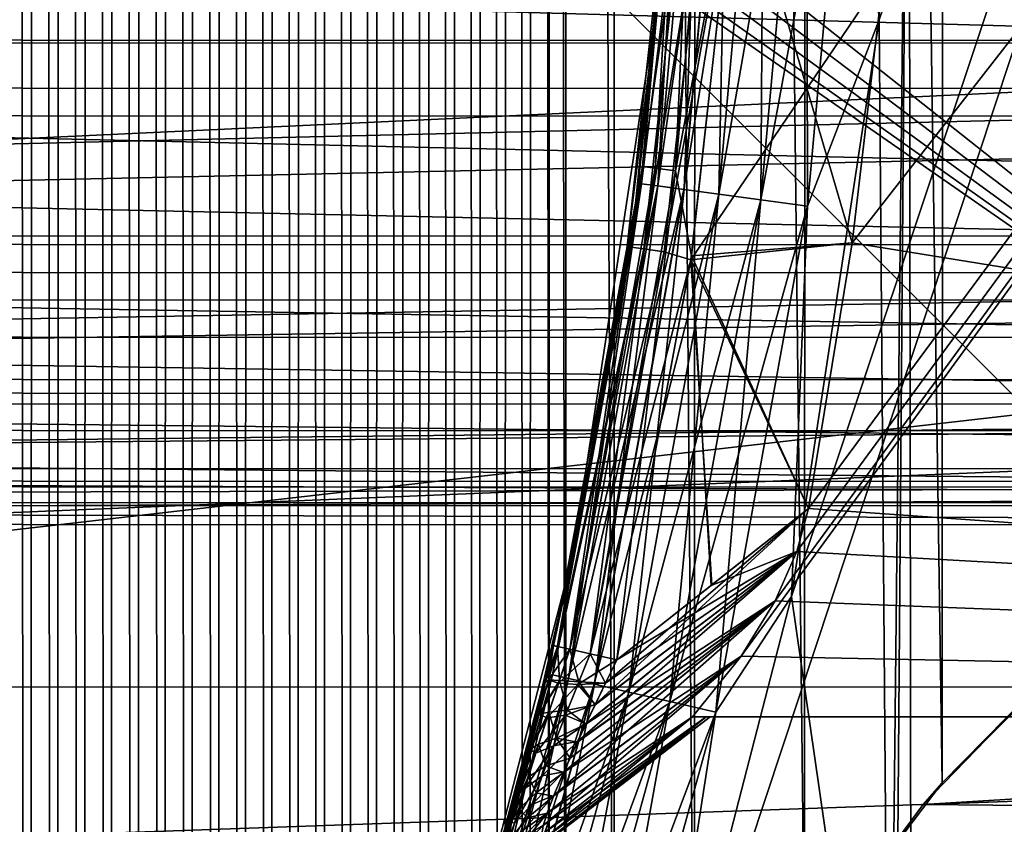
# Model space of a CAD drawing. Header units: metres. Extents: x -205 to 205, y -104 to 104.
# Tile 318 of 656: x -65.51 to -61.08, y -20.45 to -16.84. Entities that reach past the tile are written whole.
import ezdxf

# ---------------------------------------------------------------- set-up
doc = ezdxf.new("R2010")
doc.units = ezdxf.units.M
doc.layers.add('solid_01_2-CONSUMER_EHM_BOX_SW0001', color=7, linetype='CONTINUOUS')

msp = doc.modelspace()

# ---------------------------------------------------------------- linework, layer by layer
at = {"layer": 'solid_01_2-CONSUMER_EHM_BOX_SW0001'}
for points in [[(-200.010849, -74.958488), (-200.010773, 75.041512), (-0.010778, 75.04142)], [(-0.010849, -74.95858), (-200.010849, -74.958488), (-0.010778, 75.04142)], [(-63.227314, -57.825661, 1.5), (-63.18972, 57.924801, 1.5), (-63.302124, 57.875645, 1.5)], [(-63.130272, -24.958551, 1.5), (-63.18972, 57.924801, 1.5), (-63.227314, -57.825661, 1.5)], [(-63.130272, -24.958551, 1.5), (-63.130245, 25.041449, 1.5), (-63.18972, 57.924801, 1.5)], [(-63.339794, -57.777302, 1.5), (-63.302124, 57.875645, 1.5), (-63.41605, 57.828674, 1.5)], [(-63.339794, -57.777302, 1.5), (-63.227314, -57.825661, 1.5), (-63.302124, 57.875645, 1.5)], [(-63.453678, -57.731083, 1.5), (-63.41605, 57.828674, 1.5), (-63.531235, 57.783974, 1.5)], [(-63.453678, -57.731083, 1.5), (-63.339794, -57.777302, 1.5), (-63.41605, 57.828674, 1.5)], [(-63.568714, -57.687134, 1.5), (-63.531235, 57.783974, 1.5), (-63.64743, 57.74165, 1.5)], [(-63.568714, -57.687134, 1.5), (-63.453678, -57.731083, 1.5), (-63.531235, 57.783974, 1.5)], [(-63.684654, -57.645576, 1.5), (-63.64743, 57.74165, 1.5), (-63.764381, 57.701786, 1.5)], [(-63.684654, -57.645576, 1.5), (-63.568714, -57.687134, 1.5), (-63.64743, 57.74165, 1.5)], [(-63.801247, -57.606537, 1.5), (-63.764381, 57.701786, 1.5), (-63.881828, 57.664486, 1.5)], [(-63.801247, -57.606537, 1.5), (-63.684654, -57.645576, 1.5), (-63.764381, 57.701786, 1.5)], [(-63.91824, -57.570145, 1.5), (-63.881828, 57.664486, 1.5), (-63.999519, 57.629837, 1.5)], [(-63.91824, -57.570145, 1.5), (-63.801247, -57.606537, 1.5), (-63.881828, 57.664486, 1.5)], [(-64.152428, -57.505802, 1.5), (-64.117195, 57.597942, 1.5), (-64.234612, 57.56889, 1.5)], [(-64.152428, -57.505802, 1.5), (-64.035385, -57.536526, 1.5), (-64.117195, 57.597942, 1.5)], [(-64.035385, -57.536526, 1.5), (-63.999519, 57.629837, 1.5), (-64.117195, 57.597942, 1.5)], [(-64.035385, -57.536526, 1.5), (-63.91824, -57.570145, 1.5), (-63.999519, 57.629837, 1.5)], [(-64.269905, -57.47784, 1.5), (-64.234612, 57.56889, 1.5), (-64.352173, 57.542591, 1.5)], [(-64.269905, -57.47784, 1.5), (-64.152428, -57.505802, 1.5), (-64.234612, 57.56889, 1.5)], [(-64.507759, -57.429543, 1.5), (-64.470413, 57.518883, 1.5), (-64.589233, 57.497772, 1.5)], [(-64.507759, -57.429543, 1.5), (-64.388405, -57.452415, 1.5), (-64.470413, 57.518883, 1.5)], [(-64.388405, -57.452415, 1.5), (-64.352173, 57.542591, 1.5), (-64.470413, 57.518883, 1.5)], [(-64.388405, -57.452415, 1.5), (-64.269905, -57.47784, 1.5), (-64.352173, 57.542591, 1.5)], [(-64.869217, -57.376293, 1.5), (-64.828217, 57.463322, 1.5), (-64.948174, 57.449982, 1.5)], [(-64.869217, -57.376293, 1.5), (-64.748329, -57.391476, 1.5), (-64.828217, 57.463322, 1.5)], [(-64.748329, -57.391476, 1.5), (-64.708534, 57.479252, 1.5), (-64.828217, 57.463322, 1.5)], [(-64.748329, -57.391476, 1.5), (-64.627785, -57.409229, 1.5), (-64.708534, 57.479252, 1.5)], [(-64.627785, -57.409229, 1.5), (-64.589233, 57.497772, 1.5), (-64.708534, 57.479252, 1.5)], [(-64.627785, -57.409229, 1.5), (-64.507759, -57.429543, 1.5), (-64.589233, 57.497772, 1.5)], [(-65.592758, -57.339626, 1.5), (-65.47287, -57.339233, 1.5), (-65.548759, 57.422134, 1.5)], [(-65.47287, -57.339233, 1.5), (-65.428864, 57.422527, 1.5), (-65.548759, 57.422134, 1.5)], [(-65.47287, -57.339233, 1.5), (-65.352806, -57.341442, 1.5), (-65.428864, 57.422527, 1.5)], [(-65.352806, -57.341442, 1.5), (-65.308762, 57.425507, 1.5), (-65.428864, 57.422527, 1.5)], [(-65.352806, -57.341442, 1.5), (-65.232239, -57.34626, 1.5), (-65.308762, 57.425507, 1.5)], [(-65.232239, -57.34626, 1.5), (-65.188545, 57.431076, 1.5), (-65.308762, 57.425507, 1.5)], [(-65.232239, -57.34626, 1.5), (-65.111343, -57.35368, 1.5), (-65.188545, 57.431076, 1.5)], [(-65.111343, -57.35368, 1.5), (-65.068321, 57.439236, 1.5), (-65.188545, 57.431076, 1.5)], [(-65.111343, -57.35368, 1.5), (-64.99028, -57.363693, 1.5), (-65.068321, 57.439236, 1.5)], [(-64.99028, -57.363693, 1.5), (-64.948174, 57.449982, 1.5), (-65.068321, 57.439236, 1.5)], [(-64.99028, -57.363693, 1.5), (-64.869217, -57.376293, 1.5), (-64.948174, 57.449982, 1.5)], [(-43.000031, 37.541439, 75), (-62.041512, -19.42688, 75), (-62.692566, -21.952003, 75)], [(-43.000031, 37.541439, 75), (-62.692566, -21.952003, 75), (-43.000065, -37.458561, 75)], [(-43.000031, 37.541439, 75), (-61.647285, -16.835539, 75), (-62.041512, -19.42688, 75)], [(-63.130272, -24.958551, 1.5), (-63.05542, -23.931942, 1.5), (-63.130245, 25.041449, 1.5)], [(-63.05542, -23.931942, 1.5), (-63.055607, 24.013735, 1.5), (-63.130245, 25.041449, 1.5)], [(-62.837341, -22.938663, 1.5), (-62.835201, 23.015438, 1.5), (-63.055607, 24.013735, 1.5)], [(-63.05542, -23.931942, 1.5), (-62.837341, -22.938663, 1.5), (-63.055607, 24.013735, 1.5)], [(-62.837341, -22.938663, 1.5), (-62.476864, -21.98097, 1.5), (-62.835201, 23.015438, 1.5)], [(-62.476864, -21.98097, 1.5), (-62.470062, 22.049438, 1.5), (-62.835201, 23.015438, 1.5)], [(-62.476864, -21.98097, 1.5), (-61.981823, -21.082998, 1.5), (-62.470062, 22.049438, 1.5)], [(-61.981823, -21.082998, 1.5), (-61.970566, 21.148445, 1.5), (-62.470062, 22.049438, 1.5)], [(-61.981823, -21.082998, 1.5), (-61.36377, -20.264397, 1.5), (-61.970566, 21.148445, 1.5)], [(-61.36377, -20.264397, 1.5), (-61.348083, 20.32946, 1.5), (-61.970566, 21.148445, 1.5)], [(-61.36377, -20.264397, 1.5), (-60.631634, -19.542505, 1.5), (-61.348083, 20.32946, 1.5)], [(-60.631634, -19.542505, 1.5), (-60.611584, 19.608427, 1.5), (-61.348083, 20.32946, 1.5)], [(-61.502621, -22.033875, 63.099998), (-61.51395, -14.217742, 63.099998), (-47.099728, 3.032924, 63.099998)], [(-61.383518, -21.844326, 63.099998), (-61.502621, -22.033875, 63.099998), (-47.099728, 3.032924, 63.099998)], [(-61.225014, -21.685841, 63.099998), (-61.383518, -21.844326, 63.099998), (-47.099728, 3.032924, 63.099998)], [(-61.035446, -21.566769, 63.099998), (-61.225014, -21.685841, 63.099998), (-47.099728, 3.032924, 63.099998)], [(-63.508884, -16.058205, 71.699997), (-60.687866, -18.879829, 71.699997), (-58.600155, -0.965839, 71.699997)], [(-62.266602, -19.6961, 66.099998), (-48.601486, -19.968649, 66.099998), (-48.600121, -0.968648, 66.099998)], [(-62.11388, -19.447088, 66.099998), (-62.266602, -19.6961, 66.099998), (-48.600121, -0.968648, 66.099998)], [(-62.016598, -19.225304, 66.099998), (-62.11388, -19.447088, 66.099998), (-48.600121, -0.968648, 66.099998)], [(-62.016598, -19.225304, 66.099998), (-48.600121, -0.968648, 66.099998), (-61.964027, -19.032625, 66.099998)], [(-61.964027, -19.032625, 66.099998), (-48.600121, -0.968648, 66.099998), (-61.767502, -17.838045, 66.099998)], [(-61.767502, -17.838045, 66.099998), (-48.600121, -0.968648, 66.099998), (-61.626801, -16.635656, 66.099998)], [(-61.600658, -8.467714, 72), (-61.600121, -0.967714, 72), (-48.601486, -19.968649, 72)], [(-61.600121, -0.967714, 72), (-48.600121, -0.968648, 72), (-48.601486, -19.968649, 72)], [(-61.400963, -8.487901, 66.400002), (-61.400154, -0.965539, 66.400002), (-58.602146, -19.465839, 66.400002)], [(-61.400154, -0.965539, 66.400002), (-58.600155, -0.965839, 66.400002), (-58.602146, -19.465839, 66.400002)], [(-48.601486, -19.968649, 72), (-62.265823, -8.739235, 72), (-62.485283, -8.46765, 72)], [(-61.600658, -8.467714, 72), (-48.601486, -19.968649, 72), (-62.485283, -8.46765, 72)], [(-61.969093, -9.147712, 66.400002), (-61.400963, -8.487901, 66.400002), (-58.602146, -19.465839, 66.400002)], [(-48.601486, -19.968649, 72), (-62.113129, -8.988259, 72), (-62.265823, -8.739235, 72)], [(-48.601486, -19.968649, 72), (-62.015858, -9.210055, 72), (-62.113129, -8.988259, 72)], [(-61.969093, -9.147712, 66.400002), (-58.602146, -19.465839, 66.400002), (-62.483761, -9.917044, 66.400002)], [(-48.601486, -19.968649, 72), (-61.963333, -9.402755, 72), (-62.015858, -9.210055, 72)], [(-48.601486, -19.968649, 72), (-61.766979, -10.597362, 72), (-61.963333, -9.402755, 72)], [(-62.483761, -9.917044, 66.400002), (-58.602146, -19.465839, 66.400002), (-62.727322, -10.36017, 66.400002)], [(-62.727322, -10.36017, 66.400002), (-58.602146, -19.465839, 66.400002), (-62.962978, -10.853501, 66.400002)], [(-48.601486, -19.968649, 72), (-61.626453, -11.799767, 72), (-61.766979, -10.597362, 72)], [(-62.962978, -10.853501, 66.400002), (-58.602146, -19.465839, 66.400002), (-63.18972, -11.404628, 66.400002)], [(-63.18972, -11.404628, 66.400002), (-58.602146, -19.465839, 66.400002), (-63.405987, -12.021456, 66.400002)], [(-48.601486, -19.968649, 72), (-61.542049, -13.00741, 72), (-61.626453, -11.799767, 72)], [(-63.405987, -12.021456, 66.400002), (-58.602146, -19.465839, 66.400002), (-63.610451, -12.713287, 66.400002)], [(-63.610451, -12.713287, 66.400002), (-58.602146, -19.465839, 66.400002), (-63.801502, -13.487643, 66.400002)], [(-48.601486, -19.968649, 72), (-61.51395, -14.217721, 72), (-61.542049, -13.00741, 72)], [(-63.801701, -15.351067, 66.400002), (-63.801502, -13.487643, 66.400002), (-58.602146, -19.465839, 66.400002)], [(-61.761959, -15.372782, 63.124962), (-61.51395, -14.217742, 63.099998), (-61.647289, -16.835575, 63.099998)], [(-61.601665, -22.467714, 63.099998), (-61.647289, -16.835575, 63.099998), (-61.51395, -14.217742, 63.099998)], [(-61.57655, -22.245079, 63.099998), (-61.601665, -22.467714, 63.099998), (-61.51395, -14.217742, 63.099998)], [(-61.502621, -22.033875, 63.099998), (-61.57655, -22.245079, 63.099998), (-61.51395, -14.217742, 63.099998)], [(-48.601486, -19.968649, 72), (-61.542221, -15.428027, 72), (-61.51395, -14.217721, 72)], [(-62.518883, -15.313091, 73.219505), (-62.710693, -17.495449, 73.219505), (-62.58065, -16.040834, 73.414215)], [(-62.65427, -17.502851, 73.031708), (-62.710693, -17.495449, 73.219505), (-62.518883, -15.313091, 73.219505)], [(-62.462029, -15.315543, 73.031708), (-62.65427, -17.502851, 73.031708), (-62.518883, -15.313091, 73.219505)], [(-62.462029, -15.315543, 73.031708), (-62.56258, -17.514957, 72.858643), (-62.65427, -17.502851, 73.031708)], [(-62.462029, -15.315543, 73.031708), (-62.369633, -15.319588, 72.858643), (-62.56258, -17.514957, 72.858643)], [(-63.78249, -15.546234, 66.400002), (-63.801701, -15.351067, 66.400002), (-58.602146, -19.465839, 66.400002)], [(-62.715282, -17.572624, 74.221428), (-62.514343, -15.338981, 74.221428), (-62.641167, -16.734707, 74)], [(-62.440598, -15.342294, 74.433075), (-62.514343, -15.338981, 74.221428), (-62.715282, -17.572624, 74.221428)], [(-62.642132, -17.582527, 74.433075), (-62.440598, -15.342294, 74.433075), (-62.715282, -17.572624, 74.221428)], [(-62.514233, -15.338985, 63.878086), (-62.715202, -17.572636, 63.878208), (-62.641167, -16.734707, 64.099998)], [(-62.641972, -17.582548, 63.666588), (-62.715202, -17.572636, 63.878208), (-62.514233, -15.338985, 63.878086)], [(-62.321613, -15.347639, 74.622963), (-62.440598, -15.342294, 74.433075), (-62.642132, -17.582527, 74.433075)], [(-62.524101, -17.598503, 74.622963), (-62.321613, -15.347639, 74.622963), (-62.642132, -17.582527, 74.433075)], [(-62.440384, -15.342303, 63.666477), (-62.641972, -17.582548, 63.666588), (-62.514233, -15.338985, 63.878086)], [(-62.523872, -17.598534, 63.476746), (-62.641972, -17.582548, 63.666588), (-62.440384, -15.342303, 63.666477)], [(-62.56258, -17.514957, 72.858643), (-62.369633, -15.319588, 72.858643), (-62.28854, -16.062216, 72.707108)], [(-62.163361, -15.354749, 74.781555), (-62.321613, -15.347639, 74.622963), (-62.524101, -17.598503, 74.622963)], [(-62.367123, -17.619751, 74.781555), (-62.163361, -15.354749, 74.781555), (-62.524101, -17.598503, 74.622963)], [(-62.321301, -15.347653, 63.476646), (-62.523872, -17.598534, 63.476746), (-62.440384, -15.342303, 63.666477)], [(-62.366833, -17.619791, 63.318214), (-62.523872, -17.598534, 63.476746), (-62.321301, -15.347653, 63.476646)], [(-61.973797, -15.363265, 74.900871), (-62.163361, -15.354749, 74.781555), (-62.367123, -17.619751, 74.781555)], [(-62.162971, -15.354767, 63.318138), (-62.366833, -17.619791, 63.318214), (-62.321301, -15.347653, 63.476646)], [(-62.178749, -17.64525, 63.198967), (-62.366833, -17.619791, 63.318214), (-62.162971, -15.354767, 63.318138)], [(-61.973351, -15.363285, 63.198914), (-62.178749, -17.64525, 63.198967), (-62.162971, -15.354767, 63.318138)], [(-62.179085, -17.645205, 74.900871), (-61.973797, -15.363265, 74.900871), (-62.367123, -17.619751, 74.781555)], [(-62.179085, -17.645205, 74.900871), (-61.762447, -15.372761, 74.97493), (-61.973797, -15.363265, 74.900871)], [(-62.179085, -17.645205, 74.900871), (-61.969429, -17.673584, 74.97493), (-61.762447, -15.372761, 74.97493)], [(-61.973351, -15.363285, 63.198914), (-61.96907, -17.673634, 63.124989), (-62.178749, -17.64525, 63.198967)], [(-61.973351, -15.363285, 63.198914), (-61.761959, -15.372782, 63.124962), (-61.96907, -17.673634, 63.124989)], [(-61.762447, -15.372761, 74.97493), (-61.969429, -17.673584, 74.97493), (-61.647285, -16.835539, 75)], [(-61.96907, -17.673634, 63.124989), (-61.761959, -15.372782, 63.124962), (-61.647289, -16.835575, 63.099998)], [(-48.601486, -19.968649, 72), (-61.626801, -16.635658, 72), (-61.542221, -15.428027, 72)], [(-63.725613, -15.733755, 66.400002), (-63.78249, -15.546234, 66.400002), (-58.602146, -19.465839, 66.400002)], [(-63.63327, -15.906589, 66.400002), (-63.725613, -15.733755, 66.400002), (-58.602146, -19.465839, 66.400002)], [(-46.502598, -16.930592, 13.29346), (-84.502602, -16.925159, 13.293474), (-84.502441, -15.821505, 11.354096)], [(-46.502441, -15.826937, 11.354085), (-46.502598, -16.930592, 13.29346), (-84.502441, -15.821505, 11.354096)], [(-63.508884, -16.058205, 66.400002), (-63.63327, -15.906589, 66.400002), (-58.602146, -19.465839, 66.400002)], [(-60.687866, -18.879829, 66.400002), (-63.508884, -16.058205, 66.400002), (-58.602146, -19.465839, 66.400002)], [(-60.687866, -18.879829, 71.699997), (-63.508884, -16.058205, 66.400002), (-60.687866, -18.879829, 66.400002)], [(-63.508884, -16.058205, 71.699997), (-63.508884, -16.058205, 66.400002), (-60.687866, -18.879829, 71.699997)], [(-62.780209, -17.854824, 64.685875), (-62.580669, -16.041107, 64.685875), (-62.641167, -16.734707, 64.099998)], [(-62.761353, -17.857063, 64.879364), (-62.580669, -16.041107, 64.685875), (-62.780209, -17.854824, 64.685875)], [(-62.710693, -17.495449, 73.219505), (-62.780132, -17.854303, 73.414215), (-62.58065, -16.040834, 73.414215)], [(-62.641167, -16.734707, 74), (-62.58065, -16.040834, 73.414215), (-62.780132, -17.854303, 73.414215)], [(-62.761353, -17.857063, 64.879364), (-62.561672, -16.042223, 64.879608), (-62.580669, -16.041107, 64.685875)], [(-62.504601, -16.0464, 65.068672), (-62.561672, -16.042223, 64.879608), (-62.761353, -17.857063, 64.879364)], [(-62.704662, -17.865402, 65.068748), (-62.504601, -16.0464, 65.068672), (-62.761353, -17.857063, 64.879364)], [(-62.704662, -17.865402, 65.068748), (-62.412487, -16.053143, 65.24144), (-62.504601, -16.0464, 65.068672)], [(-62.704662, -17.865402, 65.068748), (-62.613316, -17.878841, 65.24144), (-62.412487, -16.053143, 65.24144)], [(-62.412487, -16.053143, 65.24144), (-62.613316, -17.878841, 65.24144), (-62.29113, -16.098421, 65.392982)], [(-62.56258, -17.514957, 72.858643), (-62.28854, -16.062216, 72.707108), (-62.49036, -17.896929, 72.707108)], [(-62.49036, -17.896929, 72.707108), (-62.28854, -16.062216, 72.707108), (-61.767498, -17.838043, 72)], [(-62.28854, -16.062216, 72.707108), (-61.626801, -16.635658, 72), (-61.767498, -17.838043, 72)], [(-46.50248, -16.090988, 32.527206), (-84.50248, -16.085531, 32.527237), (-84.502632, -17.140503, 30.560871)], [(-46.502632, -17.145954, 30.560848), (-46.50248, -16.090988, 32.527206), (-84.502632, -17.140503, 30.560871)], [(-62.613316, -17.878841, 65.24144), (-62.492924, -17.914892, 65.392982), (-62.29113, -16.098421, 65.392982)], [(-61.626801, -16.635656, 66.099998), (-62.29113, -16.098421, 65.392982), (-62.492924, -17.914892, 65.392982)], [(-46.502647, -17.270412, 30.530209), (-84.502647, -17.264973, 30.530209), (-84.502495, -16.20669, 32.520519)], [(-46.502647, -17.270412, 30.530209), (-84.502495, -16.20669, 32.520519), (-46.502499, -16.21213, 32.520519)], [(-46.502537, -16.479105, 39.992821), (-84.502533, -16.473665, 39.992821), (-84.502792, -18.259661, 38.060158)], [(-46.502537, -16.479105, 39.992821), (-84.502792, -18.259661, 38.060158), (-46.502792, -18.265099, 38.060158)], [(-61.767502, -17.838045, 66.099998), (-61.626801, -16.635656, 66.099998), (-62.492924, -17.914892, 65.392982)], [(-48.601486, -19.968649, 72), (-61.767498, -17.838043, 72), (-61.626801, -16.635658, 72)], [(-63.02116, -19.226164, 74), (-62.641167, -16.734707, 74), (-62.780132, -17.854303, 73.414215)], [(-62.715282, -17.572624, 74.221428), (-62.641167, -16.734707, 74), (-63.02116, -19.226164, 74)], [(-62.780209, -17.854824, 64.685875), (-62.641167, -16.734707, 64.099998), (-63.02116, -19.226164, 64.099998)], [(-62.715202, -17.572636, 63.878208), (-63.02116, -19.226164, 64.099998), (-62.641167, -16.734707, 64.099998)], [(-61.601665, -22.467714, 63.099998), (-62.041515, -19.426908, 63.099998), (-61.647289, -16.835575, 63.099998)], [(-61.96907, -17.673634, 63.124989), (-61.647289, -16.835575, 63.099998), (-62.041515, -19.426908, 63.099998)], [(-61.969429, -17.673584, 74.97493), (-62.041512, -19.42688, 75), (-61.647285, -16.835539, 75)], [(-46.502602, -16.943045, 13.0955), (-84.503227, -21.306595, 10.87696), (-84.502602, -16.937605, 13.0955)], [(-46.503227, -21.312035, 10.87696), (-84.503227, -21.306595, 10.87696), (-46.502602, -16.943045, 13.0955)], [(-46.502602, -16.943045, 13.0955), (-84.502602, -16.937605, 13.0955), (-84.502731, -17.843412, 15.159945)], [(-46.502602, -16.943045, 13.0955), (-84.502731, -17.843412, 15.159945), (-46.502731, -17.848852, 15.159945)], [(-46.502724, -17.81031, 15.344557), (-84.502724, -17.804878, 15.344578), (-84.502602, -16.925159, 13.293474)], [(-46.502598, -16.930592, 13.29346), (-46.502724, -17.81031, 15.344557), (-84.502602, -16.925159, 13.293474)], [(-46.502632, -17.145954, 30.560848), (-84.502632, -17.140503, 30.560871), (-84.502747, -17.968704, 28.48876)], [(-46.50275, -17.974154, 28.488735), (-46.502632, -17.145954, 30.560848), (-84.502747, -17.968704, 28.48876)], [(-46.502766, -18.097933, 28.433659), (-84.502769, -18.092493, 28.433659), (-84.502647, -17.264973, 30.530209)], [(-46.502766, -18.097933, 28.433659), (-84.502647, -17.264973, 30.530209), (-46.502647, -17.270412, 30.530209)], [(-62.710693, -17.495449, 73.219505), (-63.037117, -19.664957, 73.031708), (-63.092682, -19.652662, 73.219505)], [(-62.710693, -17.495449, 73.219505), (-63.092682, -19.652662, 73.219505), (-62.780132, -17.854303, 73.414215)], [(-62.65427, -17.502851, 73.031708), (-63.037117, -19.664957, 73.031708), (-62.710693, -17.495449, 73.219505)], [(-62.65427, -17.502851, 73.031708), (-62.945438, -19.685345, 72.856506), (-63.037117, -19.664957, 73.031708)], [(-62.65427, -17.502851, 73.031708), (-62.56258, -17.514957, 72.858643), (-62.945438, -19.685345, 72.856506)], [(-62.56258, -17.514957, 72.858643), (-62.825439, -19.712019, 72.707108), (-62.945438, -19.685345, 72.856506)], [(-62.56258, -17.514957, 72.858643), (-62.49036, -17.896929, 72.707108), (-62.825439, -19.712019, 72.707108)], [(-63.115391, -19.779308, 74.221428), (-62.715282, -17.572624, 74.221428), (-63.02116, -19.226164, 74)], [(-62.642132, -17.582527, 74.433075), (-62.715282, -17.572624, 74.221428), (-63.115391, -19.779308, 74.221428)], [(-62.715202, -17.572636, 63.878208), (-63.115337, -19.779322, 63.87833), (-63.02116, -19.226164, 64.099998)], [(-63.043312, -19.795744, 63.666702), (-63.115337, -19.779322, 63.87833), (-62.715202, -17.572636, 63.878208)], [(-62.641972, -17.582548, 63.666588), (-63.043312, -19.795744, 63.666702), (-62.715202, -17.572636, 63.878208)], [(-63.043419, -19.795721, 74.433075), (-62.642132, -17.582527, 74.433075), (-63.115391, -19.779308, 74.221428)], [(-62.524101, -17.598503, 74.622963), (-62.642132, -17.582527, 74.433075), (-63.043419, -19.795721, 74.433075)], [(-62.927292, -19.822199, 74.622963), (-62.524101, -17.598503, 74.622963), (-63.043419, -19.795721, 74.433075)], [(-62.927143, -19.822235, 63.476841), (-63.043312, -19.795744, 63.666702), (-62.641972, -17.582548, 63.666588)], [(-62.367123, -17.619751, 74.781555), (-62.524101, -17.598503, 74.622963), (-62.927292, -19.822199, 74.622963)], [(-62.523872, -17.598534, 63.476746), (-62.927143, -19.822235, 63.476841), (-62.641972, -17.582548, 63.666588)], [(-62.772655, -19.85746, 63.318295), (-62.927143, -19.822235, 63.476841), (-62.523872, -17.598534, 63.476746)], [(-62.366833, -17.619791, 63.318214), (-62.772655, -19.85746, 63.318295), (-62.523872, -17.598534, 63.476746)], [(-62.772846, -19.857418, 74.781555), (-62.367123, -17.619751, 74.781555), (-62.927292, -19.822199, 74.622963)], [(-62.179085, -17.645205, 74.900871), (-62.367123, -17.619751, 74.781555), (-62.772846, -19.857418, 74.781555)], [(-62.587841, -19.899603, 74.900871), (-62.179085, -17.645205, 74.900871), (-62.772846, -19.857418, 74.781555)], [(-62.58762, -19.899652, 63.19902), (-62.772655, -19.85746, 63.318295), (-62.366833, -17.619791, 63.318214)], [(-62.587841, -19.899603, 74.900871), (-61.969429, -17.673584, 74.97493), (-62.179085, -17.645205, 74.900871)], [(-62.178749, -17.64525, 63.198967), (-62.58762, -19.899652, 63.19902), (-62.366833, -17.619791, 63.318214)], [(-62.178749, -17.64525, 63.198967), (-62.381332, -19.946692, 63.125015), (-62.58762, -19.899652, 63.19902)], [(-62.178749, -17.64525, 63.198967), (-61.96907, -17.673634, 63.124989), (-62.381332, -19.946692, 63.125015)], [(-62.587841, -19.899603, 74.900871), (-62.381569, -19.946638, 74.97493), (-61.969429, -17.673584, 74.97493)], [(-61.969429, -17.673584, 74.97493), (-62.381569, -19.946638, 74.97493), (-62.041512, -19.42688, 75)], [(-62.381332, -19.946692, 63.125015), (-61.96907, -17.673634, 63.124989), (-62.041515, -19.426908, 63.099998)], [(-46.502819, -18.45483, 17.481266), (-84.502815, -18.449394, 17.481281), (-84.502724, -17.804878, 15.344578)], [(-46.502724, -17.81031, 15.344557), (-46.502819, -18.45483, 17.481266), (-84.502724, -17.804878, 15.344578)], [(-61.964027, -19.032625, 66.099998), (-61.767502, -17.838045, 66.099998), (-62.492924, -17.914892, 65.392982)], [(-62.49036, -17.896929, 72.707108), (-61.767498, -17.838043, 72), (-61.964024, -19.032621, 72)], [(-48.601486, -19.968649, 72), (-61.964024, -19.032621, 72), (-61.767498, -17.838043, 72)], [(-46.502731, -17.848852, 15.159945), (-84.502731, -17.843412, 15.159945), (-84.502823, -18.511051, 17.312933)], [(-46.502731, -17.848852, 15.159945), (-84.502823, -18.511051, 17.312933), (-46.502827, -18.516491, 17.312933)], [(-63.11153, -19.649263, 64.685875), (-62.780209, -17.854824, 64.685875), (-63.02116, -19.226164, 64.099998)], [(-62.761353, -17.857063, 64.879364), (-62.780209, -17.854824, 64.685875), (-63.11153, -19.649263, 64.685875)], [(-63.092857, -19.652506, 64.87912), (-62.761353, -17.857063, 64.879364), (-63.11153, -19.649263, 64.685875)], [(-62.780132, -17.854303, 73.414215), (-63.092682, -19.652662, 73.219505), (-63.111336, -19.648392, 73.414215)], [(-63.02116, -19.226164, 74), (-62.780132, -17.854303, 73.414215), (-63.111336, -19.648392, 73.414215)], [(-62.704662, -17.865402, 65.068748), (-62.761353, -17.857063, 64.879364), (-63.092857, -19.652506, 64.87912)], [(-62.704662, -17.865402, 65.068748), (-63.092857, -19.652506, 64.87912), (-63.036846, -19.664974, 65.068825)], [(-62.704662, -17.865402, 65.068748), (-63.036846, -19.664974, 65.068825), (-62.613316, -17.878841, 65.24144)], [(-63.036846, -19.664974, 65.068825), (-62.945423, -19.685328, 65.243477), (-62.613316, -17.878841, 65.24144)], [(-62.613316, -17.878841, 65.24144), (-62.945423, -19.685328, 65.243477), (-62.492924, -17.914892, 65.392982)], [(-62.945423, -19.685328, 65.243477), (-62.825344, -19.711967, 65.392982), (-62.492924, -17.914892, 65.392982)], [(-62.49036, -17.896929, 72.707108), (-62.401997, -19.378075, 72.362938), (-62.825439, -19.712019, 72.707108)], [(-62.398373, -19.375204, 65.740036), (-62.492924, -17.914892, 65.392982), (-62.825344, -19.711967, 65.392982)], [(-62.398373, -19.375204, 65.740036), (-61.964027, -19.032625, 66.099998), (-62.492924, -17.914892, 65.392982)], [(-62.49036, -17.896929, 72.707108), (-61.964024, -19.032621, 72), (-62.401997, -19.378075, 72.362938)], [(-46.50275, -17.974154, 28.488735), (-84.502747, -17.968704, 28.48876), (-84.502831, -18.55974, 26.3368)], [(-46.502834, -18.565186, 26.336777), (-46.50275, -17.974154, 28.488735), (-84.502831, -18.55974, 26.3368)], [(-46.50285, -18.68434, 26.257097), (-84.502853, -18.6789, 26.257095), (-84.502769, -18.092493, 28.433659)], [(-46.50285, -18.68434, 26.257097), (-84.502769, -18.092493, 28.433659), (-46.502766, -18.097933, 28.433659)], [(-46.502792, -18.265099, 38.060158), (-84.502792, -18.259661, 38.060158), (-84.503014, -19.831629, 35.949921)], [(-46.502792, -18.265099, 38.060158), (-84.503014, -19.831629, 35.949921), (-46.503017, -19.837069, 35.949921)], [(-46.502876, -18.855989, 19.676331), (-84.502876, -18.850552, 19.676346), (-84.502815, -18.449394, 17.481281)], [(-46.502819, -18.45483, 17.481266), (-46.502876, -18.855989, 19.676331), (-84.502815, -18.449394, 17.481281)], [(-46.502827, -18.516491, 17.312933), (-84.502823, -18.511051, 17.312933), (-84.502884, -18.932177, 19.527353)], [(-46.502827, -18.516491, 17.312933), (-84.502884, -18.932177, 19.527353), (-46.502888, -18.937616, 19.527353)], [(-46.502834, -18.565186, 26.336777), (-84.502831, -18.55974, 26.3368), (-84.502884, -18.906115, 24.13203)], [(-46.502884, -18.911556, 24.132002), (-46.502834, -18.565186, 26.336777), (-84.502884, -18.906115, 24.13203)], [(-46.502899, -19.022137, 24.028015), (-84.502899, -19.016697, 24.028013), (-84.502853, -18.6789, 26.257095)], [(-46.502899, -19.022137, 24.028015), (-84.502853, -18.6789, 26.257095), (-46.50285, -18.68434, 26.257097)], [(-46.502895, -19.008875, 21.90246), (-84.502899, -19.003435, 21.902477), (-84.502876, -18.850552, 19.676346)], [(-46.502876, -18.855989, 19.676331), (-46.502895, -19.008875, 21.90246), (-84.502876, -18.850552, 19.676346)], [(-46.502888, -18.937616, 19.527353), (-84.502884, -18.932177, 19.527353), (-84.502914, -19.101465, 21.775286)], [(-46.502888, -18.937616, 19.527353), (-84.502914, -19.101465, 21.775286), (-46.502911, -19.106905, 21.775286)], [(-46.502884, -18.911556, 24.132002), (-84.502884, -18.906115, 24.13203), (-84.502899, -19.003435, 21.902477)], [(-46.502895, -19.008875, 21.90246), (-46.502884, -18.911556, 24.132002), (-84.502899, -19.003435, 21.902477)], [(-46.502911, -19.106905, 21.775286), (-84.502914, -19.101465, 21.775286), (-84.502899, -19.016697, 24.028013)], [(-46.502911, -19.106905, 21.775286), (-84.502899, -19.016697, 24.028013), (-46.502899, -19.022137, 24.028015)], [(-62.922913, -19.912277, 65.35244), (-62.016598, -19.225304, 66.099998), (-61.964027, -19.032625, 66.099998)], [(-62.876396, -19.816423, 65.368774), (-62.922913, -19.912277, 65.35244), (-61.964027, -19.032625, 66.099998)], [(-62.876396, -19.816423, 65.368774), (-61.964027, -19.032625, 66.099998), (-62.825344, -19.711967, 65.392982)], [(-62.398373, -19.375204, 65.740036), (-62.825344, -19.711967, 65.392982), (-61.964027, -19.032625, 66.099998)], [(-62.401997, -19.378075, 72.362938), (-61.964024, -19.032621, 72), (-62.016582, -19.225334, 72)], [(-48.601486, -19.968649, 72), (-62.016582, -19.225334, 72), (-61.964024, -19.032621, 72)], [(-63.65007, -21.666704, 74), (-63.02116, -19.226164, 74), (-63.301247, -20.440393, 73.235664)], [(-63.115391, -19.779308, 74.221428), (-63.02116, -19.226164, 74), (-63.65007, -21.666704, 74)], [(-63.11153, -19.649263, 64.685875), (-63.02116, -19.226164, 64.099998), (-63.65007, -21.666704, 64.099998)], [(-63.115337, -19.779322, 63.87833), (-63.65007, -21.666704, 64.099998), (-63.02116, -19.226164, 64.099998)], [(-63.02116, -19.226164, 74), (-63.276558, -20.343559, 73.28302), (-63.301247, -20.440393, 73.235664)], [(-63.02116, -19.226164, 74), (-63.248352, -20.2309, 73.326447), (-63.276558, -20.343559, 73.28302)], [(-63.02116, -19.226164, 74), (-63.217621, -20.105532, 73.36261), (-63.248352, -20.2309, 73.326447)], [(-63.02116, -19.226164, 74), (-63.184383, -19.966688, 73.390274), (-63.217621, -20.105532, 73.36261)], [(-63.02116, -19.226164, 74), (-63.148849, -19.81424, 73.407936), (-63.184383, -19.966688, 73.390274)], [(-63.02116, -19.226164, 74), (-63.111336, -19.648392, 73.414215), (-63.148849, -19.81424, 73.407936)], [(-63.00222, -20.079428, 65.341591), (-62.11388, -19.447088, 66.099998), (-62.016598, -19.225304, 66.099998)], [(-62.964832, -19.999876, 65.343559), (-63.00222, -20.079428, 65.341591), (-62.016598, -19.225304, 66.099998)], [(-62.965794, -20.001854, 72.756592), (-62.016582, -19.225334, 72), (-62.113899, -19.44713, 72)], [(-62.923607, -19.913755, 72.747734), (-62.016582, -19.225334, 72), (-62.965794, -20.001854, 72.756592)], [(-62.922913, -19.912277, 65.35244), (-62.964832, -19.999876, 65.343559), (-62.016598, -19.225304, 66.099998)], [(-62.87677, -19.817289, 72.731331), (-62.016582, -19.225334, 72), (-62.923607, -19.913755, 72.747734)], [(-62.87677, -19.817289, 72.731331), (-62.825439, -19.712019, 72.707108), (-62.016582, -19.225334, 72)], [(-62.401997, -19.378075, 72.362938), (-62.016582, -19.225334, 72), (-62.825439, -19.712019, 72.707108)], [(-48.601486, -19.968649, 72), (-62.113899, -19.44713, 72), (-62.016582, -19.225334, 72)], [(-61.601665, -22.467714, 63.099998), (-62.69257, -21.952019, 63.099998), (-62.041515, -19.426908, 63.099998)], [(-62.381332, -19.946692, 63.125015), (-62.041515, -19.426908, 63.099998), (-62.69257, -21.952019, 63.099998)], [(-62.381569, -19.946638, 74.97493), (-62.692566, -21.952003, 75), (-62.041512, -19.42688, 75)], [(-63.109219, -20.321535, 65.390663), (-62.266602, -19.6961, 66.099998), (-62.11388, -19.447088, 66.099998)], [(-63.064102, -20.215147, 65.355667), (-63.109219, -20.321535, 65.390663), (-62.11388, -19.447088, 66.099998)], [(-63.065578, -20.21867, 72.743484), (-62.113899, -19.44713, 72), (-62.266632, -19.696127, 72)], [(-63.03664, -20.154112, 72.753853), (-62.113899, -19.44713, 72), (-63.065578, -20.21867, 72.743484)], [(-63.00222, -20.079428, 65.341591), (-63.064102, -20.215147, 65.355667), (-62.11388, -19.447088, 66.099998)], [(-63.003399, -20.081884, 72.758408), (-62.113899, -19.44713, 72), (-63.03664, -20.154112, 72.753853)], [(-62.965794, -20.001854, 72.756592), (-62.113899, -19.44713, 72), (-63.003399, -20.081884, 72.758408)], [(-48.601486, -19.968649, 72), (-62.266632, -19.696127, 72), (-62.113899, -19.44713, 72)], [(-60.783871, -19.675879, 1.571667), (-60.631634, -19.542505, 1.5), (-61.36377, -20.264397, 1.5)], [(-63.148972, -19.81476, 64.692116), (-63.11153, -19.649263, 64.685875), (-63.65007, -21.666704, 64.099998)], [(-63.092857, -19.652506, 64.87912), (-63.11153, -19.649263, 64.685875), (-63.148972, -19.81476, 64.692116)], [(-63.133972, -19.801836, 64.843964), (-63.092857, -19.652506, 64.87912), (-63.148972, -19.81476, 64.692116)], [(-63.148849, -19.81424, 73.407936), (-63.111336, -19.648392, 73.414215), (-63.133793, -19.80183, 73.254929)], [(-63.133972, -19.801836, 64.843964), (-63.036846, -19.664974, 65.068825), (-63.092857, -19.652506, 64.87912)], [(-63.111336, -19.648392, 73.414215), (-63.092682, -19.652662, 73.219505), (-63.133793, -19.80183, 73.254929)], [(-63.133793, -19.80183, 73.254929), (-63.092682, -19.652662, 73.219505), (-63.084419, -19.804461, 73.066002)], [(-63.092682, -19.652662, 73.219505), (-63.037117, -19.664957, 73.031708), (-63.084419, -19.804461, 73.066002)], [(-63.156815, -20.457376, 65.502663), (-62.486111, -19.967651, 66.099998), (-62.266602, -19.6961, 66.099998)], [(-63.139183, -20.40057, 65.440895), (-63.156815, -20.457376, 65.502663), (-62.266602, -19.6961, 66.099998)], [(-63.139584, -20.401213, 72.658928), (-62.266632, -19.696127, 72), (-62.486107, -19.967651, 72)], [(-63.110428, -20.324411, 72.708069), (-62.266632, -19.696127, 72), (-63.139584, -20.401213, 72.658928)], [(-63.109219, -20.321535, 65.390663), (-63.139183, -20.40057, 65.440895), (-62.266602, -19.6961, 66.099998)], [(-63.133972, -19.801836, 64.843964), (-63.088512, -19.817259, 65.031921), (-63.036846, -19.664974, 65.068825)], [(-63.065578, -20.21867, 72.743484), (-62.266632, -19.696127, 72), (-63.110428, -20.324411, 72.708069)], [(-63.088512, -19.817259, 65.031921), (-62.945423, -19.685328, 65.243477), (-63.036846, -19.664974, 65.068825)], [(-63.088512, -19.817259, 65.031921), (-63.002052, -19.822712, 65.210197), (-62.945423, -19.685328, 65.243477)], [(-63.084419, -19.804461, 73.066002), (-63.037117, -19.664957, 73.031708), (-62.997364, -19.811243, 72.887444)], [(-63.037117, -19.664957, 73.031708), (-62.945438, -19.685345, 72.856506), (-62.997364, -19.811243, 72.887444)], [(-63.002052, -19.822712, 65.210197), (-62.825344, -19.711967, 65.392982), (-62.945423, -19.685328, 65.243477)], [(-62.87677, -19.817289, 72.731331), (-62.997364, -19.811243, 72.887444), (-62.945438, -19.685345, 72.856506)], [(-62.87677, -19.817289, 72.731331), (-62.945438, -19.685345, 72.856506), (-62.825439, -19.712019, 72.707108)], [(-62.266602, -19.6961, 66.099998), (-62.486111, -19.967651, 66.099998), (-48.601486, -19.968649, 66.099998)], [(-48.601486, -19.968649, 72), (-62.486107, -19.967651, 72), (-62.266632, -19.696127, 72)], [(-61.44923, -20.362255, 1.571667), (-60.783871, -19.675879, 1.571667), (-61.36377, -20.264397, 1.5)], [(-61.44923, -20.362255, 1.571667), (-51.176598, -19.735468, 1.571667), (-60.783871, -19.675879, 1.571667)], [(-63.002052, -19.822712, 65.210197), (-62.876396, -19.816423, 65.368774), (-62.825344, -19.711967, 65.392982)], [(-61.44923, -20.362255, 1.571667), (-50.486515, -20.467518, 1.571667), (-51.176598, -19.735468, 1.571667)], [(-63.711449, -21.941311, 74.221428), (-63.115391, -19.779308, 74.221428), (-63.65007, -21.666704, 74)], [(-63.043419, -19.795721, 74.433075), (-63.115391, -19.779308, 74.221428), (-63.711449, -21.941311, 74.221428)], [(-63.115337, -19.779322, 63.87833), (-63.711422, -21.94132, 63.878452), (-63.65007, -21.666704, 64.099998)], [(-63.641186, -21.964117, 63.666813), (-63.711422, -21.94132, 63.878452), (-63.115337, -19.779322, 63.87833)], [(-63.043312, -19.795744, 63.666702), (-63.641186, -21.964117, 63.666813), (-63.115337, -19.779322, 63.87833)], [(-46.503017, -19.837069, 35.949921), (-84.503014, -19.831629, 35.949921), (-84.503204, -21.1721, 33.685604)], [(-63.641235, -21.9641, 74.433075), (-63.043419, -19.795721, 74.433075), (-63.711449, -21.941311, 74.221428)], [(-63.184486, -19.967131, 64.709793), (-63.148972, -19.81476, 64.692116), (-63.65007, -21.666704, 64.099998)], [(-62.927292, -19.822199, 74.622963), (-63.043419, -19.795721, 74.433075), (-63.641235, -21.9641, 74.433075)], [(-63.527946, -22.00087, 74.622963), (-62.927292, -19.822199, 74.622963), (-63.641235, -21.9641, 74.433075)], [(-63.527874, -22.000895, 63.47694), (-63.641186, -21.964117, 63.666813), (-63.043312, -19.795744, 63.666702)], [(-62.772846, -19.857418, 74.781555), (-62.927292, -19.822199, 74.622963), (-63.527946, -22.00087, 74.622963)], [(-62.927143, -19.822235, 63.476841), (-63.527874, -22.000895, 63.47694), (-63.043312, -19.795744, 63.666702)], [(-63.377182, -22.049803, 63.318371), (-63.527874, -22.000895, 63.47694), (-62.927143, -19.822235, 63.476841)], [(-62.772655, -19.85746, 63.318295), (-63.377182, -22.049803, 63.318371), (-62.927143, -19.822235, 63.476841)], [(-63.133972, -19.801836, 64.843964), (-63.148972, -19.81476, 64.692116), (-63.184486, -19.967131, 64.709793)], [(-63.133972, -19.801836, 64.843964), (-63.184486, -19.967131, 64.709793), (-63.175388, -19.956039, 64.821144)], [(-63.184383, -19.966688, 73.390274), (-63.148849, -19.81424, 73.407936), (-63.175251, -19.955877, 73.278015)], [(-63.133972, -19.801836, 64.843964), (-63.175388, -19.956039, 64.821144), (-63.088512, -19.817259, 65.031921)], [(-63.175388, -19.956039, 64.821144), (-63.139778, -19.973074, 65.009094), (-63.088512, -19.817259, 65.031921)], [(-63.175251, -19.955877, 73.278015), (-63.133793, -19.80183, 73.254929), (-63.084419, -19.804461, 73.066002)], [(-63.148849, -19.81424, 73.407936), (-63.133793, -19.80183, 73.254929), (-63.175251, -19.955877, 73.278015)], [(-63.175251, -19.955877, 73.278015), (-63.084419, -19.804461, 73.066002), (-63.131439, -19.946951, 73.088692)], [(-63.088512, -19.817259, 65.031921), (-63.139778, -19.973074, 65.009094), (-63.002052, -19.822712, 65.210197)], [(-63.139778, -19.973074, 65.009094), (-63.057552, -19.960854, 65.189034), (-63.002052, -19.822712, 65.210197)], [(-63.131439, -19.946951, 73.088692), (-63.084419, -19.804461, 73.066002), (-63.048401, -19.937832, 72.908386)], [(-63.084419, -19.804461, 73.066002), (-62.997364, -19.811243, 72.887444), (-63.048401, -19.937832, 72.908386)], [(-63.002052, -19.822712, 65.210197), (-63.057552, -19.960854, 65.189034), (-62.922913, -19.912277, 65.35244)], [(-62.923607, -19.913755, 72.747734), (-63.048401, -19.937832, 72.908386), (-62.997364, -19.811243, 72.887444)], [(-63.002052, -19.822712, 65.210197), (-62.922913, -19.912277, 65.35244), (-62.876396, -19.816423, 65.368774)], [(-62.87677, -19.817289, 72.731331), (-62.923607, -19.913755, 72.747734), (-62.997364, -19.811243, 72.887444)], [(-46.503017, -19.837069, 35.949921), (-84.503204, -21.1721, 33.685604), (-46.503208, -21.177538, 33.685608)], [(-63.377274, -22.049772, 74.781555), (-62.772846, -19.857418, 74.781555), (-63.527946, -22.00087, 74.622963)], [(-62.587841, -19.899603, 74.900871), (-62.772846, -19.857418, 74.781555), (-63.377274, -22.049772, 74.781555)], [(-63.196682, -22.108387, 63.199074), (-63.377182, -22.049803, 63.318371), (-62.772655, -19.85746, 63.318295)], [(-62.58762, -19.899652, 63.19902), (-63.196682, -22.108387, 63.199074), (-62.772655, -19.85746, 63.318295)], [(-63.196789, -22.108353, 74.900871), (-62.587841, -19.899603, 74.900871), (-63.377274, -22.049772, 74.781555)], [(-63.196789, -22.108353, 74.900871), (-62.381569, -19.946638, 74.97493), (-62.587841, -19.899603, 74.900871)], [(-62.58762, -19.899652, 63.19902), (-62.995441, -22.173702, 63.125046), (-63.196682, -22.108387, 63.199074)], [(-63.057552, -19.960854, 65.189034), (-62.964832, -19.999876, 65.343559), (-62.922913, -19.912277, 65.35244)], [(-62.923607, -19.913755, 72.747734), (-62.965794, -20.001854, 72.756592), (-63.048401, -19.937832, 72.908386)], [(-62.58762, -19.899652, 63.19902), (-62.381332, -19.946692, 63.125015), (-62.995441, -22.173702, 63.125046)], [(-63.175388, -19.956039, 64.821144), (-63.184486, -19.967131, 64.709793), (-63.217724, -20.105968, 64.737495)], [(-63.175388, -19.956039, 64.821144), (-63.217724, -20.105968, 64.737495), (-63.217186, -20.114832, 64.813896)], [(-63.217621, -20.105532, 73.36261), (-63.175251, -19.955877, 73.278015), (-63.217079, -20.114573, 73.285568)], [(-63.217621, -20.105532, 73.36261), (-63.184383, -19.966688, 73.390274), (-63.175251, -19.955877, 73.278015)], [(-63.175388, -19.956039, 64.821144), (-63.217186, -20.114832, 64.813896), (-63.139778, -19.973074, 65.009094)], [(-63.217079, -20.114573, 73.285568), (-63.131439, -19.946951, 73.088692), (-63.177921, -20.091885, 73.096832)], [(-63.217079, -20.114573, 73.285568), (-63.175251, -19.955877, 73.278015), (-63.131439, -19.946951, 73.088692)], [(-63.196789, -22.108353, 74.900871), (-62.995556, -22.173666, 74.97493), (-62.381569, -19.946638, 74.97493)], [(-63.190311, -20.131575, 65.004356), (-63.111187, -20.098568, 65.183067), (-63.057552, -19.960854, 65.189034)], [(-63.139778, -19.973074, 65.009094), (-63.190311, -20.131575, 65.004356), (-63.057552, -19.960854, 65.189034)], [(-63.177921, -20.091885, 73.096832), (-63.131439, -19.946951, 73.088692), (-63.098003, -20.064289, 72.917053)], [(-63.131439, -19.946951, 73.088692), (-63.048401, -19.937832, 72.908386), (-63.098003, -20.064289, 72.917053)], [(-63.057552, -19.960854, 65.189034), (-63.111187, -20.098568, 65.183067), (-62.964832, -19.999876, 65.343559)], [(-62.965794, -20.001854, 72.756592), (-63.098003, -20.064289, 72.917053), (-63.048401, -19.937832, 72.908386)], [(-62.381569, -19.946638, 74.97493), (-62.995556, -22.173666, 74.97493), (-62.692566, -21.952003, 75)], [(-62.995441, -22.173702, 63.125046), (-62.381332, -19.946692, 63.125015), (-62.69257, -21.952019, 63.099998)], [(-63.217724, -20.105968, 64.737495), (-63.184486, -19.967131, 64.709793), (-63.65007, -21.666704, 64.099998)], [(-63.217186, -20.114832, 64.813896), (-63.190311, -20.131575, 65.004356), (-63.139778, -19.973074, 65.009094)], [(-63.163624, -20.497112, 72.521149), (-62.486107, -19.967651, 72), (-62.423809, -19.967655, 71.775131)], [(-63.156635, -20.457016, 72.597656), (-62.486107, -19.967651, 72), (-63.163624, -20.497112, 72.521149)], [(-63.163624, -20.497112, 72.521149), (-62.423809, -19.967655, 71.775131), (-63.159203, -20.520758, 72.425117)], [(-63.163536, -20.497234, 65.57946), (-63.158897, -20.520971, 65.677063), (-62.486111, -19.967651, 66.099998)], [(-63.156815, -20.457376, 65.502663), (-63.163536, -20.497234, 65.57946), (-62.486111, -19.967651, 66.099998)], [(-63.159203, -20.520758, 72.425117), (-62.423809, -19.967655, 71.775131), (-63.140327, -20.524208, 72.304939)], [(-63.158897, -20.520971, 65.677063), (-62.423801, -19.967655, 66.324867), (-62.486111, -19.967651, 66.099998)], [(-63.158897, -20.520971, 65.677063), (-63.140305, -20.524681, 65.799446), (-62.423801, -19.967655, 66.324867)], [(-63.139584, -20.401213, 72.658928), (-62.486107, -19.967651, 72), (-63.156635, -20.457016, 72.597656)], [(-63.140327, -20.524208, 72.304939), (-62.423809, -19.967655, 71.775131), (-62.405849, -19.967657, 71.589394)], [(-63.140327, -20.524208, 72.304939), (-62.405849, -19.967657, 71.589394), (-63.124767, -20.517092, 72.235199)], [(-63.140305, -20.524681, 65.799446), (-63.105328, -20.503847, 65.94043), (-62.423801, -19.967655, 66.324867)], [(-63.124767, -20.517092, 72.235199), (-62.405849, -19.967657, 71.589394), (-62.758286, -20.237822, 71.878944)], [(-63.111187, -20.098568, 65.183067), (-63.00222, -20.079428, 65.341591), (-62.964832, -19.999876, 65.343559)], [(-62.758034, -20.237627, 66.221237), (-62.423801, -19.967655, 66.324867), (-63.105328, -20.503847, 65.94043)], [(-63.105328, -20.503847, 69.050003), (-62.405849, -19.967657, 71.589394), (-62.405849, -19.967657, 66.510612)], [(-63.105328, -20.503847, 69.050003), (-62.405849, -19.967657, 66.510612), (-62.758034, -20.237627, 66.221237)], [(-63.105328, -20.503847, 72.159576), (-62.758286, -20.237822, 71.878944), (-62.405849, -19.967657, 71.589394)], [(-63.105328, -20.503847, 69.050003), (-63.105328, -20.503847, 72.159576), (-62.405849, -19.967657, 71.589394)], [(-62.965794, -20.001854, 72.756592), (-63.003399, -20.081884, 72.758408), (-63.098003, -20.064289, 72.917053)], [(-62.758034, -20.237627, 66.221237), (-62.405849, -19.967657, 66.510612), (-62.423801, -19.967655, 66.324867)], [(-62.486111, -19.967651, 66.099998), (-48.601486, -19.968649, 72), (-48.601486, -19.968649, 66.099998)], [(-62.486111, -19.967651, 66.099998), (-62.423801, -19.967655, 66.324867), (-48.601486, -19.968649, 72)], [(-62.423809, -19.967655, 71.775131), (-62.486107, -19.967651, 72), (-48.601486, -19.968649, 72)], [(-62.405849, -19.967657, 71.589394), (-62.423809, -19.967655, 71.775131), (-48.601486, -19.968649, 72)], [(-62.423801, -19.967655, 66.324867), (-62.405849, -19.967657, 66.510612), (-48.601486, -19.968649, 72)], [(-62.405849, -19.967657, 71.589394), (-48.601486, -19.968649, 72), (-62.405849, -19.967657, 66.510612)], [(-63.276558, -20.343559, 73.28302), (-63.177921, -20.091885, 73.096832), (-63.223396, -20.237894, 73.086502)], [(-63.276558, -20.343559, 73.28302), (-63.217079, -20.114573, 73.285568), (-63.177921, -20.091885, 73.096832)], [(-63.223396, -20.237894, 73.086502), (-63.177921, -20.091885, 73.096832), (-63.145348, -20.189108, 72.910492)], [(-63.177921, -20.091885, 73.096832), (-63.098003, -20.064289, 72.917053), (-63.145348, -20.189108, 72.910492)], [(-63.161789, -20.23362, 65.196335), (-63.064102, -20.215147, 65.355667), (-63.00222, -20.079428, 65.341591)], [(-63.111187, -20.098568, 65.183067), (-63.161789, -20.23362, 65.196335), (-63.00222, -20.079428, 65.341591)], [(-63.03664, -20.154112, 72.753853), (-63.145348, -20.189108, 72.910492), (-63.098003, -20.064289, 72.917053)], [(-63.003399, -20.081884, 72.758408), (-63.03664, -20.154112, 72.753853), (-63.098003, -20.064289, 72.917053)], [(-63.248466, -20.231363, 64.77372), (-63.217724, -20.105968, 64.737495), (-63.65007, -21.666704, 64.099998)], [(-63.248352, -20.2309, 73.326447), (-63.217079, -20.114573, 73.285568), (-63.276558, -20.343559, 73.28302)], [(-63.217186, -20.114832, 64.813896), (-63.248466, -20.231363, 64.77372), (-63.259274, -20.277212, 64.826477)], [(-63.217186, -20.114832, 64.813896), (-63.259274, -20.277212, 64.826477), (-63.190311, -20.131575, 65.004356)], [(-63.259274, -20.277212, 64.826477), (-63.239414, -20.290621, 65.023094), (-63.190311, -20.131575, 65.004356)], [(-63.217186, -20.114832, 64.813896), (-63.217724, -20.105968, 64.737495), (-63.248466, -20.231363, 64.77372)], [(-63.248352, -20.2309, 73.326447), (-63.217621, -20.105532, 73.36261), (-63.217079, -20.114573, 73.285568)], [(-63.239414, -20.290621, 65.023094), (-63.161789, -20.23362, 65.196335), (-63.111187, -20.098568, 65.183067)], [(-63.190311, -20.131575, 65.004356), (-63.239414, -20.290621, 65.023094), (-63.111187, -20.098568, 65.183067)], [(-63.03664, -20.154112, 72.753853), (-63.065578, -20.21867, 72.743484), (-63.145348, -20.189108, 72.910492)], [(-63.223396, -20.237894, 73.086502), (-63.145348, -20.189108, 72.910492), (-63.189198, -20.309641, 72.885132)], [(-63.207508, -20.361904, 65.233643), (-63.109219, -20.321535, 65.390663), (-63.064102, -20.215147, 65.355667)], [(-63.161789, -20.23362, 65.196335), (-63.207508, -20.361904, 65.233643), (-63.064102, -20.215147, 65.355667)], [(-63.065578, -20.21867, 72.743484), (-63.189198, -20.309641, 72.885132), (-63.145348, -20.189108, 72.910492)], [(-63.065578, -20.21867, 72.743484), (-63.110428, -20.324411, 72.708069), (-63.189198, -20.309641, 72.885132)], [(-63.301289, -20.440567, 64.864426), (-63.248466, -20.231363, 64.77372), (-63.65007, -21.666704, 64.099998)], [(-63.259274, -20.277212, 64.826477), (-63.248466, -20.231363, 64.77372), (-63.301289, -20.440567, 64.864426)], [(-63.301247, -20.440393, 73.235664), (-63.223396, -20.237894, 73.086502), (-63.267014, -20.382088, 73.052834)], [(-63.301247, -20.440393, 73.235664), (-63.276558, -20.343559, 73.28302), (-63.223396, -20.237894, 73.086502)], [(-63.285755, -20.44552, 65.071861), (-63.207508, -20.361904, 65.233643), (-63.161789, -20.23362, 65.196335)], [(-63.239414, -20.290621, 65.023094), (-63.285755, -20.44552, 65.071861), (-63.161789, -20.23362, 65.196335)], [(-63.267014, -20.382088, 73.052834), (-63.223396, -20.237894, 73.086502), (-63.189198, -20.309641, 72.885132)], [(-63.124767, -20.517092, 72.235199), (-62.758286, -20.237822, 71.878944), (-63.105328, -20.503847, 72.159576)], [(-63.105328, -20.503847, 69.050003), (-62.758034, -20.237627, 66.221237), (-63.105328, -20.503847, 65.94043)], [(-61.44923, -20.362255, 1.571667), (-61.36377, -20.264397, 1.5), (-61.981823, -21.082998, 1.5)], [(-63.259274, -20.277212, 64.826477), (-63.301289, -20.440567, 64.864426), (-63.239414, -20.290621, 65.023094)], [(-63.239414, -20.290621, 65.023094), (-63.301289, -20.440567, 64.864426), (-63.285755, -20.44552, 65.071861)], [(-63.267014, -20.382088, 73.052834), (-63.189198, -20.309641, 72.885132), (-63.227707, -20.42149, 72.837204)], [(-63.110428, -20.324411, 72.708069), (-63.227707, -20.42149, 72.837204), (-63.189198, -20.309641, 72.885132)], [(-63.326931, -20.587515, 65.156693), (-63.245621, -20.476625, 65.299446), (-63.207508, -20.361904, 65.233643)], [(-63.285755, -20.44552, 65.071861), (-63.326931, -20.587515, 65.156693), (-63.207508, -20.361904, 65.233643)], [(-63.245621, -20.476625, 65.299446), (-63.139183, -20.40057, 65.440895), (-63.109219, -20.321535, 65.390663)], [(-63.207508, -20.361904, 65.233643), (-63.245621, -20.476625, 65.299446), (-63.109219, -20.321535, 65.390663)], [(-63.110428, -20.324411, 72.708069), (-63.139584, -20.401213, 72.658928), (-63.227707, -20.42149, 72.837204)], [(-62.019527, -21.140499, 1.571667), (-61.44923, -20.362255, 1.571667), (-61.981823, -21.082998, 1.5)], [(-62.019527, -21.140499, 1.571667), (-50.486515, -20.467518, 1.571667), (-61.44923, -20.362255, 1.571667)], [(-63.307278, -20.51902, 72.990715), (-63.267014, -20.382088, 73.052834), (-63.227707, -20.42149, 72.837204)], [(-63.301247, -20.440393, 73.235664), (-63.267014, -20.382088, 73.052834), (-63.307278, -20.51902, 72.990715)], [(-63.272778, -20.568769, 65.394997), (-63.156815, -20.457376, 65.502663), (-63.139183, -20.40057, 65.440895)], [(-63.245621, -20.476625, 65.299446), (-63.272778, -20.568769, 65.394997), (-63.139183, -20.40057, 65.440895)], [(-63.139584, -20.401213, 72.658928), (-63.258446, -20.518284, 72.764229), (-63.227707, -20.42149, 72.837204)], [(-63.139584, -20.401213, 72.658928), (-63.156635, -20.457016, 72.597656), (-63.258446, -20.518284, 72.764229)], [(-63.65007, -21.666704, 74), (-63.301247, -20.440393, 73.235664), (-63.347717, -20.618443, 73.116493)], [(-63.347828, -20.618856, 64.983849), (-63.301289, -20.440567, 64.864426), (-63.65007, -21.666704, 64.099998)], [(-63.285755, -20.44552, 65.071861), (-63.301289, -20.440567, 64.864426), (-63.347828, -20.618856, 64.983849)], [(-63.285755, -20.44552, 65.071861), (-63.347828, -20.618856, 64.983849), (-63.326931, -20.587515, 65.156693)], [(-63.347717, -20.618443, 73.116493), (-63.301247, -20.440393, 73.235664), (-63.307278, -20.51902, 72.990715)], [(-63.307278, -20.51902, 72.990715), (-63.227707, -20.42149, 72.837204), (-63.258446, -20.518284, 72.764229)]]:
    msp.add_3dface(points, dxfattribs=at)

doc.saveas('drawing.dxf')
